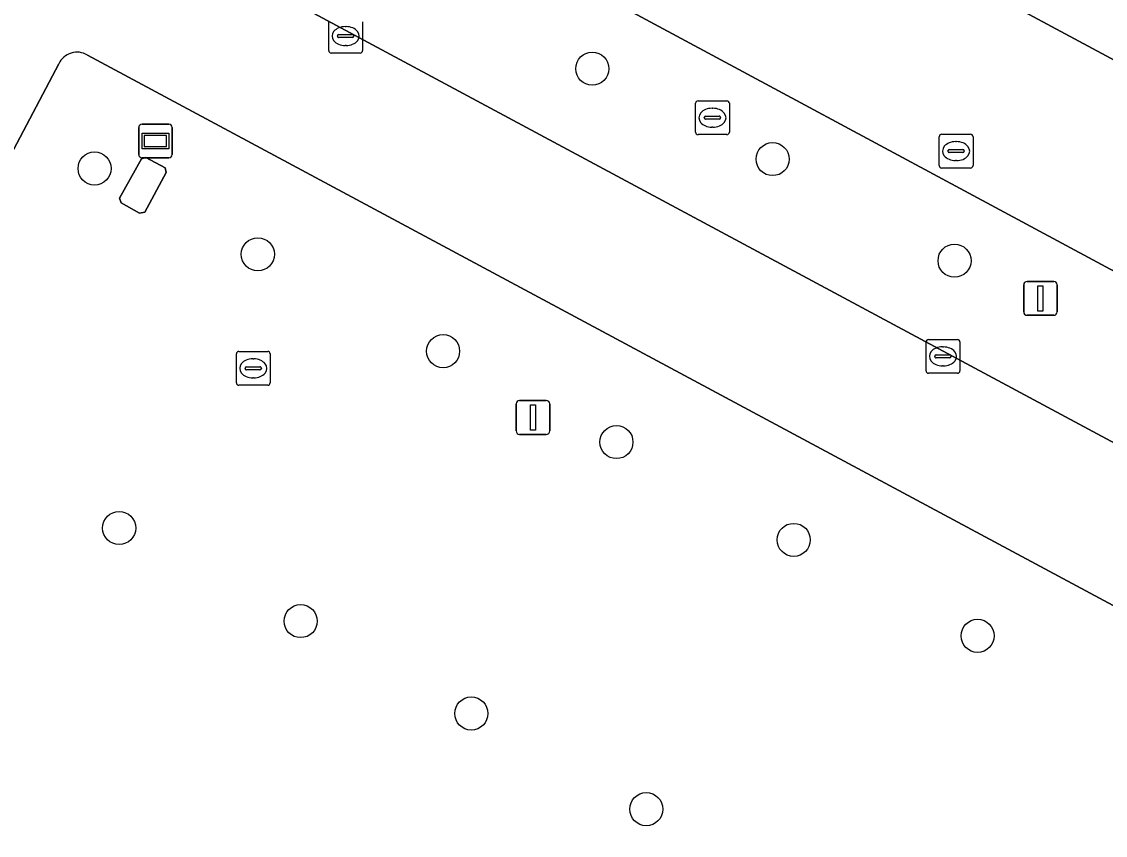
# Model space of a CAD drawing. Extents: x 159489 to 160304, y 383825 to 384531.
# Drawn here: x 159768.87 to 159800.92, y 384193.49 to 384217.54 of the extents above; entities that cross this region are included whole.
import ezdxf

# ---------------------------------------------------------------- set-up
doc = ezdxf.new("R2010")
doc.units = 0
for name, color, linetype in [('IMGEO_Boom', 7, 'Continuous'), ('IMGEO_Groenvoorziening', 7, 'Continuous'), ('IMGEO_Kolk', 7, 'Continuous'), ('IMGEO_Lichtmast', 7, 'Continuous'), ('IMGEO_Rijbaan_lokaal_gesloten', 7, 'Continuous'), ('IMGEO_Rioolput', 7, 'Continuous'), ('IMGEO_Terreindeel_open', 7, 'Continuous'), ('IMGEO_Verklikker', 7, 'Continuous'), ('IMGEO_Voetgangersgebied_gesloten', 7, 'Continuous'), ('IMGEO_Voetpad_open', 7, 'Continuous')]:
    doc.layers.add(name, color=color, linetype=linetype)

msp = doc.modelspace()

# ---------------------------------------------------------------- linework, layer by layer
at = {"layer": 'IMGEO_Boom'}
for centre in [(159785.744, 384216.152), (159791.077, 384213.48), (159771.024, 384213.202), (159775.853, 384210.666), (159796.457, 384210.477), (159781.332, 384207.803), (159786.458, 384205.116), (159771.751, 384202.576), (159791.7, 384202.225), (159777.119, 384199.825), (159797.138, 384199.39), (159782.166, 384197.095), (159787.341, 384194.268)]:
    msp.add_circle(centre, 0.489, dxfattribs=at)
at = {"layer": 'IMGEO_Groenvoorziening'}
for points in [[(159818.769, 384196.149), (159823.064, 384198.401), (159774.367, 384224.577)], [(159772.813, 384220.317), (159817.825, 384196.163)], [(159812.062, 384194.435), (159770.815, 384216.556)], [(159769.966, 384216.295), (159764.813, 384206.538), (159759.321, 384196.257), (159855.536, 384144.567), (159864.468, 384143.379), (159873.563, 384160.232)]]:
    msp.add_lwpolyline(points, dxfattribs=at)
msp.add_lwpolyline([(159772.358, 384211.884), (159771.809, 384212.186), (159771.758, 384212.324), (159772.415, 384213.488), (159772.544, 384213.529), (159773.111, 384213.217), (159773.14, 384213.084), (159772.511, 384211.908)], close=True, dxfattribs=at)
msp.add_arc((159770.509, 384216.041), 0.599, 59.2295, 154.9475, dxfattribs=at)
at = {"layer": 'IMGEO_Kolk'}
for p, q in [((159777.95, 384216.689), (159777.95, 384217.541)), ((159778.438, 384217.395), (159778.463, 384217.395)), ((159778.951, 384217.541), (159778.951, 384216.689)), ((159778.209, 384217.109), (159778.209, 384217.121)), ((159778.647, 384217.072), (159778.249, 384217.072)), ((159778.252, 384217.158), (159778.65, 384217.158)), ((159778.693, 384217.121), (159778.693, 384217.109)), ((159778.461, 384216.835), (159778.436, 384216.835)), ((159778.877, 384216.615), (159778.025, 384216.615)), ((159795.614, 384207.223), (159795.614, 384208.075)), ((159795.689, 384208.149), (159796.541, 384208.149)), ((159796.615, 384208.075), (159796.615, 384207.223)), ((159795.916, 384207.692), (159796.314, 384207.692)), ((159796.102, 384207.929), (159796.127, 384207.929)), ((159795.873, 384207.643), (159795.873, 384207.655)), ((159796.311, 384207.606), (159795.913, 384207.606)), ((159796.125, 384207.369), (159796.1, 384207.369)), ((159796.357, 384207.655), (159796.357, 384207.643)), ((159796.541, 384207.149), (159795.689, 384207.149))]:
    msp.add_line(p, q, dxfattribs=at)
for points in [[(159777.95, 384216.689), (159777.95, 384217.541)], [(159778.951, 384217.541), (159778.951, 384216.689)], [(159778.877, 384216.615), (159778.025, 384216.615)], [(159795.614, 384207.223), (159795.614, 384208.075)], [(159795.689, 384208.149), (159796.541, 384208.149)], [(159796.615, 384208.075), (159796.615, 384207.223)], [(159796.541, 384207.149), (159795.689, 384207.149)]]:
    msp.add_lwpolyline(points, dxfattribs=at)
for centre, radius, start, end in [((159778.249, 384217.118), 0.0403, 85.8775, 175.7526), ((159778.246, 384217.108), 0.0366, 178.938, 274.7102), ((159778.65, 384217.115), 0.043, 264.8664, 352.4533), ((159778.654, 384217.12), 0.0386, 1.7309, 96.639), ((159778.027, 384216.691), 0.0765, 181.552, 268.448), ((159778.027, 384216.691), 0.0765, 181.552, 268.448), ((159778.875, 384216.691), 0.0765, 271.552, 358.448), ((159778.875, 384216.691), 0.0765, 271.552, 358.448), ((159795.691, 384208.073), 0.0765, 91.552, 178.448), ((159795.691, 384208.073), 0.0765, 91.552, 178.448), ((159796.539, 384208.073), 0.0765, 1.552, 88.448), ((159796.539, 384208.073), 0.0765, 1.552, 88.448), ((159795.913, 384207.652), 0.0403, 85.8775, 175.7526), ((159796.318, 384207.654), 0.0386, 1.7309, 96.639), ((159795.91, 384207.642), 0.0366, 178.938, 274.7102), ((159796.314, 384207.649), 0.043, 264.8664, 352.4533), ((159795.691, 384207.225), 0.0765, 181.552, 268.448), ((159795.691, 384207.225), 0.0765, 181.552, 268.448), ((159796.539, 384207.225), 0.0765, 271.552, 358.448), ((159796.539, 384207.225), 0.0765, 271.552, 358.448)]:
    msp.add_arc(centre, radius, start, end, dxfattribs=at)
for centre, major_axis, ratio, start_param, end_param in [((159778.437, 384217.115), (-0.387, 0.002), 0.722429, 4.712389, 7.853982), ((159778.462, 384217.115), (-0.39, 0.002), 0.717154, 1.570796, 4.712389), ((159796.101, 384207.649), (-0.387, 0.002), 0.722429, 4.712389, 7.853982), ((159796.126, 384207.649), (-0.39, 0.002), 0.717154, 1.570796, 4.712389)]:
    msp.add_ellipse(centre, major_axis=major_axis, ratio=ratio, start_param=start_param, end_param=end_param, dxfattribs=at)
at = {"layer": 'IMGEO_Lichtmast'}
for p, q in [((159798.501, 384208.963), (159798.501, 384209.763)), ((159798.501, 384209.763), (159798.501, 384208.963)), ((159798.601, 384209.863), (159799.391, 384209.863)), ((159799.391, 384209.863), (159798.601, 384209.863)), ((159799.491, 384209.763), (159799.491, 384208.963)), ((159799.491, 384208.963), (159799.491, 384209.763)), ((159799.391, 384208.863), (159798.601, 384208.863)), ((159798.601, 384208.863), (159799.391, 384208.863)), ((159783.494, 384205.444), (159783.494, 384206.244)), ((159783.494, 384206.244), (159783.494, 384205.444)), ((159783.594, 384206.344), (159784.384, 384206.344)), ((159784.384, 384206.344), (159783.594, 384206.344)), ((159784.484, 384206.244), (159784.484, 384205.444)), ((159784.484, 384205.444), (159784.484, 384206.244)), ((159784.384, 384205.344), (159783.594, 384205.344)), ((159783.594, 384205.344), (159784.384, 384205.344))]:
    msp.add_line(p, q, dxfattribs=at)
for points in [[(159798.921, 384209.738), (159799.071, 384209.738), (159799.071, 384208.988), (159798.921, 384208.988), (159798.921, 384209.738)], [(159783.914, 384206.219), (159784.064, 384206.219), (159784.064, 384205.469), (159783.914, 384205.469), (159783.914, 384206.219)]]:
    msp.add_lwpolyline(points, dxfattribs=at)
for centre, start, end in [((159798.601, 384209.763), 90, 180), ((159798.601, 384209.763), 90, 180), ((159799.391, 384209.763), 0, 90), ((159799.391, 384209.763), 360, 90), ((159798.601, 384208.963), 180, 270), ((159798.601, 384208.963), 180, 270), ((159799.391, 384208.963), 270, 0), ((159799.391, 384208.963), 270, 0), ((159783.594, 384206.244), 90, 180), ((159783.594, 384206.244), 90, 180), ((159784.384, 384206.244), 0, 90), ((159784.384, 384206.244), 360, 90), ((159783.594, 384205.444), 180, 270), ((159783.594, 384205.444), 180, 270), ((159784.384, 384205.444), 270, 0), ((159784.384, 384205.444), 270, 0)]:
    msp.add_arc(centre, 0.1, start, end, dxfattribs=at)
at = {"layer": 'IMGEO_Rijbaan_lokaal_gesloten'}
for points in [[(159711.716, 384258.252), (159772.562, 384225.477), (159774.367, 384224.577), (159823.064, 384198.401), (159836.881, 384190.972), (159877.443, 384169.17)], [(159811.286, 384210.982), (159786.709, 384224.175)]]:
    msp.add_lwpolyline(points, dxfattribs=at)
at = {"layer": 'IMGEO_Rioolput'}
for p, q in [((159788.797, 384214.276), (159788.797, 384215.128)), ((159788.872, 384215.202), (159789.724, 384215.202)), ((159789.798, 384215.128), (159789.798, 384214.276)), ((159789.056, 384214.696), (159789.056, 384214.708)), ((159789.099, 384214.745), (159789.497, 384214.745)), ((159789.285, 384214.982), (159789.31, 384214.982)), ((159789.54, 384214.708), (159789.54, 384214.696)), ((159789.494, 384214.659), (159789.096, 384214.659)), ((159789.308, 384214.422), (159789.283, 384214.422)), ((159789.724, 384214.202), (159788.872, 384214.202)), ((159796.002, 384213.29), (159796.002, 384214.142)), ((159796.077, 384214.216), (159796.929, 384214.216)), ((159797.003, 384214.142), (159797.003, 384213.29)), ((159796.304, 384213.759), (159796.702, 384213.759)), ((159796.49, 384213.996), (159796.515, 384213.996)), ((159796.261, 384213.71), (159796.261, 384213.722)), ((159796.699, 384213.673), (159796.301, 384213.673)), ((159796.513, 384213.436), (159796.488, 384213.436)), ((159796.745, 384213.722), (159796.745, 384213.71)), ((159796.929, 384213.216), (159796.077, 384213.216)), ((159775.217, 384206.869), (159775.217, 384207.721)), ((159775.292, 384207.795), (159776.144, 384207.795)), ((159776.218, 384207.721), (159776.218, 384206.869)), ((159775.519, 384207.338), (159775.917, 384207.338)), ((159775.705, 384207.575), (159775.73, 384207.575)), ((159775.476, 384207.289), (159775.476, 384207.301)), ((159775.914, 384207.252), (159775.516, 384207.252)), ((159775.728, 384207.015), (159775.703, 384207.015)), ((159775.96, 384207.301), (159775.96, 384207.289)), ((159776.144, 384206.795), (159775.292, 384206.795))]:
    msp.add_line(p, q, dxfattribs=at)
for points in [[(159788.797, 384214.276), (159788.797, 384215.128)], [(159788.872, 384215.202), (159789.724, 384215.202)], [(159789.798, 384215.128), (159789.798, 384214.276)], [(159789.724, 384214.202), (159788.872, 384214.202)], [(159796.002, 384213.29), (159796.002, 384214.142)], [(159796.077, 384214.216), (159796.929, 384214.216)], [(159797.003, 384214.142), (159797.003, 384213.29)], [(159796.929, 384213.216), (159796.077, 384213.216)], [(159775.217, 384206.869), (159775.217, 384207.721)], [(159775.292, 384207.795), (159776.144, 384207.795)], [(159776.218, 384207.721), (159776.218, 384206.869)], [(159776.144, 384206.795), (159775.292, 384206.795)]]:
    msp.add_lwpolyline(points, dxfattribs=at)
for centre, radius, start, end in [((159788.874, 384215.126), 0.0765, 91.552, 178.448), ((159788.874, 384215.126), 0.0765, 91.552, 178.448), ((159789.722, 384215.126), 0.0765, 1.552, 88.448), ((159789.722, 384215.126), 0.0765, 1.552, 88.448), ((159789.096, 384214.705), 0.0403, 85.8775, 175.7526), ((159789.501, 384214.707), 0.0386, 1.7309, 96.639), ((159789.093, 384214.695), 0.0366, 178.938, 274.7102), ((159789.497, 384214.702), 0.043, 264.8664, 352.4533), ((159788.874, 384214.278), 0.0765, 181.552, 268.448), ((159788.874, 384214.278), 0.0765, 181.552, 268.448), ((159789.722, 384214.278), 0.0765, 271.552, 358.448), ((159789.722, 384214.278), 0.0765, 271.552, 358.448), ((159796.079, 384214.14), 0.0765, 91.552, 178.448), ((159796.079, 384214.14), 0.0765, 91.552, 178.448), ((159796.927, 384214.14), 0.0765, 1.552, 88.448), ((159796.927, 384214.14), 0.0765, 1.552, 88.448), ((159796.301, 384213.719), 0.0403, 85.8775, 175.7526), ((159796.706, 384213.721), 0.0386, 1.7309, 96.639), ((159796.298, 384213.709), 0.0366, 178.938, 274.7102), ((159796.702, 384213.716), 0.043, 264.8664, 352.4533), ((159796.079, 384213.292), 0.0765, 181.552, 268.448), ((159796.079, 384213.292), 0.0765, 181.552, 268.448), ((159796.927, 384213.292), 0.0765, 271.552, 358.448), ((159796.927, 384213.292), 0.0765, 271.552, 358.448), ((159775.294, 384207.719), 0.0765, 91.552, 178.448), ((159775.294, 384207.719), 0.0765, 91.552, 178.448), ((159776.142, 384207.719), 0.0765, 1.552, 88.448), ((159776.142, 384207.719), 0.0765, 1.552, 88.448), ((159775.516, 384207.298), 0.0403, 85.8775, 175.7526), ((159775.921, 384207.3), 0.0386, 1.7309, 96.639), ((159775.513, 384207.288), 0.0366, 178.938, 274.7102), ((159775.917, 384207.295), 0.043, 264.8664, 352.4533), ((159775.294, 384206.871), 0.0765, 181.552, 268.448), ((159775.294, 384206.871), 0.0765, 181.552, 268.448), ((159776.142, 384206.871), 0.0765, 271.552, 358.448), ((159776.142, 384206.871), 0.0765, 271.552, 358.448)]:
    msp.add_arc(centre, radius, start, end, dxfattribs=at)
for centre, major_axis, ratio, start_param, end_param in [((159789.284, 384214.702), (-0.387, 0.002), 0.722429, 4.712389, 7.853982), ((159789.309, 384214.702), (-0.39, 0.002), 0.717154, 1.570796, 4.712389), ((159796.489, 384213.716), (-0.387, 0.002), 0.722429, 4.712389, 7.853982), ((159796.514, 384213.716), (-0.39, 0.002), 0.717154, 1.570796, 4.712389), ((159775.704, 384207.295), (-0.387, 0.002), 0.722429, 4.712389, 7.853982), ((159775.729, 384207.295), (-0.39, 0.002), 0.717154, 1.570796, 4.712389)]:
    msp.add_ellipse(centre, major_axis=major_axis, ratio=ratio, start_param=start_param, end_param=end_param, dxfattribs=at)
at = {"layer": 'IMGEO_Terreindeel_open'}
msp.add_lwpolyline([(159772.511, 384211.908), (159773.14, 384213.084), (159773.111, 384213.217), (159772.544, 384213.529), (159772.415, 384213.488), (159771.758, 384212.324), (159771.809, 384212.186), (159772.358, 384211.884)], close=True, dxfattribs=at)
at = {"layer": 'IMGEO_Verklikker'}
for p, q in [((159772.329, 384213.615), (159772.329, 384214.415)), ((159772.329, 384214.415), (159772.329, 384213.615)), ((159772.429, 384214.515), (159773.219, 384214.515)), ((159773.219, 384214.515), (159772.429, 384214.515)), ((159773.319, 384214.415), (159773.319, 384213.615)), ((159773.319, 384213.615), (159773.319, 384214.415)), ((159773.219, 384213.515), (159772.429, 384213.515)), ((159772.429, 384213.515), (159773.219, 384213.515))]:
    msp.add_line(p, q, dxfattribs=at)
for points in [[(159772.43, 384214.247), (159773.218, 384214.247), (159773.218, 384213.783), (159772.43, 384213.783), (159772.43, 384214.247)], [(159772.495, 384214.182), (159772.495, 384213.848), (159773.153, 384213.848), (159773.153, 384214.182), (159772.495, 384214.182)]]:
    msp.add_lwpolyline(points, dxfattribs=at)
for centre, start, end in [((159772.429, 384214.415), 90, 180), ((159772.429, 384214.415), 90, 180), ((159773.219, 384214.415), 0, 90), ((159773.219, 384214.415), 360, 90), ((159772.429, 384213.615), 180, 270), ((159772.429, 384213.615), 180, 270), ((159773.219, 384213.615), 270, 0), ((159773.219, 384213.615), 270, 0)]:
    msp.add_arc(centre, 0.1, start, end, dxfattribs=at)
at = {"layer": 'IMGEO_Voetgangersgebied_gesloten'}
for points in [[(159817.825, 384196.163), (159772.813, 384220.317)], [(159768.226, 384217.251), (159763.508, 384208.378), (159757.536, 384197.201), (159759.321, 384196.257), (159764.813, 384206.538), (159769.966, 384216.295)], [(159770.815, 384216.556), (159812.062, 384194.435)]]:
    msp.add_lwpolyline(points, dxfattribs=at)
msp.add_arc((159770.509, 384216.041), 0.599, 59.2295, 154.9475, dxfattribs=at)
at = {"layer": 'IMGEO_Voetpad_open'}
msp.add_lwpolyline([(159786.709, 384224.175), (159811.286, 384210.982), (159830.635, 384200.595), (159841.233, 384194.906), (159846.022, 384192.335), (159850.876, 384189.729), (159870.224, 384179.343), (159880.668, 384173.736), (159888.635, 384169.463), (159893.253, 384178.177), (159891.472, 384180.7), (159875.43, 384189.271), (159875.566, 384189.534), (159875.806, 384189.41), (159876.265, 384190.214), (159850.676, 384203.98), (159832.355, 384213.828), (159806.759, 384227.581)], dxfattribs=at)

doc.saveas('drawing.dxf')
